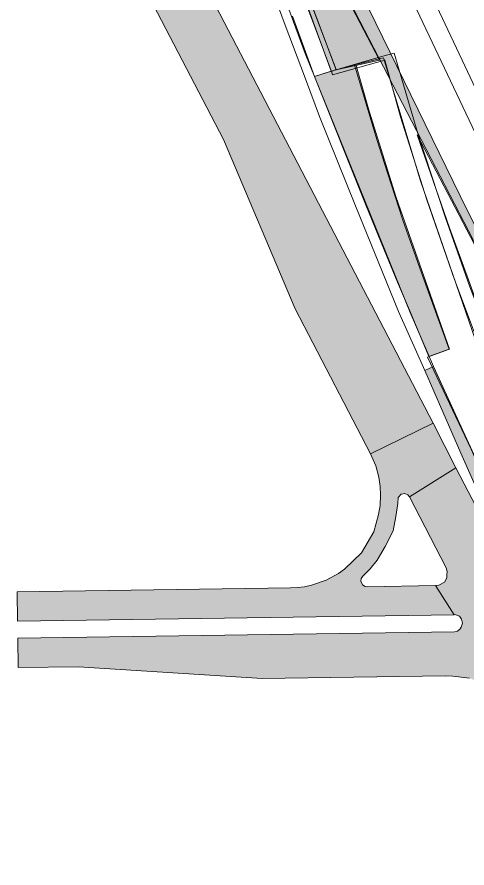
# Model space of a CAD drawing. Extents: x 2363427 to 2368559, y 6957299 to 6980140.
# Drawn here: x 2365596.43 to 2365612.99, y 6957584.05 to 6957615.39 of the extents above; entities that cross this region are included whole.
import ezdxf

# ---------------------------------------------------------------- set-up
doc = ezdxf.new("R2010")
doc.units = 0
doc.header["$LTSCALE"] = 5.6
for name, color, linetype, lineweight in [('10', 7, 'Continuous', 13), ('12', 7, 'Continuous', 13), ('13', 7, 'Continuous', 13), ('14', 7, 'Continuous', 13), ('9', 7, 'Continuous', 13)]:
    doc.layers.add(name, color=color, linetype=linetype, lineweight=lineweight)

msp = doc.modelspace()

# ---------------------------------------------------------------- hatches: boundary and pattern name
at = {"layer": '10'}
msp.add_hatch(color=256, dxfattribs=at).paths.add_polyline_path([(2365608.181, 6957613.439), (2365606.729, 6957617.303), (2365606.195, 6957618.77), (2365605.769, 6957619.997), (2365605.343, 6957621.197), (2365604.822, 6957622.678), (2365604.232, 6957624.412), (2365609.773, 6957613.793)])
at = {"layer": '12'}
for points in [[(2365608.169, 6957613.451), (2365607.153, 6957616.147), (2365606.229, 6957618.696), (2365606.111, 6957619.014), (2365605.328, 6957621.242), (2365605.235, 6957621.512), (2365604.832, 6957622.683), (2365604.518, 6957623.636), (2365603.375, 6957627.089), (2365603.231, 6957627.542), (2365602.395, 6957630.241), (2365601.64, 6957632.63), (2365600.764, 6957635.784), (2365600.015, 6957638.723), (2365599.076, 6957642.091), (2365598.143, 6957645.977), (2365597.519, 6957648.457), (2365597.167, 6957650.703), (2365597.023, 6957650.66), (2365597.821, 6957646.317), (2365598.163, 6957645.094), (2365598.406, 6957644.039), (2365599.225, 6957640.838), (2365600.506, 6957636), (2365601.728, 6957631.683), (2365603.221, 6957626.999), (2365603.3, 6957626.782), (2365603.655, 6957625.655), (2365604.233, 6957623.916), (2365604.704, 6957622.512), (2365604.842, 6957622.119), (2365605.402, 6957620.493), (2365605.822, 6957619.291), (2365606.222, 6957618.184), (2365606.62, 6957617.077), (2365607.269, 6957615.344), (2365608, 6957613.382)], [(2365628.463, 6957568.196), (2365626.524, 6957571.937), (2365624.453, 6957575.933), (2365620.311, 6957583.923), (2365618.24, 6957587.918), (2365616.743, 6957590.807), (2365615.462, 6957593.319), (2365614.008, 6957596.529), (2365612.761, 6957599.327), (2365611.434, 6957602.368), (2365611.754, 6957602.513), (2365615.219, 6957594.965), (2365616.425, 6957592.398), (2365628.854, 6957568.411)]]:
    msp.add_hatch(color=256, dxfattribs=at).paths.add_polyline_path(points)
at = {"layer": '13'}
msp.add_hatch(color=256, dxfattribs=at).paths.add_polyline_path([(2365607.374, 6957613.201), (2365609.258, 6957608.49), (2365609.942, 6957606.811), (2365610.431, 6957605.624), (2365610.911, 6957604.502), (2365611.592, 6957602.888), (2365612.34, 6957603.154), (2365611.317, 6957605.961), (2365610.633, 6957607.909), (2365610.062, 6957609.65), (2365609.669, 6957610.874), (2365608.844, 6957613.63), (2365608.001, 6957613.387)])
at = {"layer": '14'}
msp.add_hatch(color=256, dxfattribs=at).paths.add_polyline_path([(2365606.278, 6957622.056), (2365606.78, 6957619.625), (2365616.89, 6957600.094), (2365616.988, 6957599.91), (2365620.25, 6957593.629), (2365617.13, 6957599.936), (2365612.736, 6957608.798)])
at = {"layer": '9'}
for points in [[(2365596.579, 6957625.184), (2365604.028, 6957610.874), (2365606.662, 6957604.636), (2365609.437, 6957599.297), (2365611.749, 6957600.433), (2365603.748, 6957615.785), (2365598.738, 6957626.229), (2365597.933, 6957625.84)], [(2365596.428, 6957594.217), (2365606.492, 6957594.365), (2365606.753, 6957594.377), (2365607.013, 6957594.396), (2365607.273, 6957594.46), (2365607.807, 6957594.65), (2365608.259, 6957594.893), (2365608.484, 6957595.047), (2365609.103, 6957595.656), (2365609.56, 6957596.426), (2365609.732, 6957597.065), (2365609.798, 6957597.393), (2365609.81, 6957597.772), (2365609.796, 6957598.094), (2365609.745, 6957598.445), (2365609.63, 6957598.856), (2365609.437, 6957599.297), (2365611.749, 6957600.433), (2365612.582, 6957598.781), (2365610.87, 6957597.711), (2365610.818, 6957597.785), (2365610.708, 6957597.835), (2365610.567, 6957597.811), (2365610.459, 6957597.686), (2365610.44, 6957597.467), (2365610.368, 6957596.992), (2365610.268, 6957596.462), (2365609.978, 6957595.89), (2365609.69, 6957595.384), (2365609.426, 6957595.07), (2365609.159, 6957594.797), (2365609.096, 6957594.703), (2365609.079, 6957594.61), (2365609.146, 6957594.475), (2365609.237, 6957594.419), (2365609.315, 6957594.407), (2365611.834, 6957594.445), (2365612.516, 6957593.375), (2365596.444, 6957593.137)], [(2365610.87, 6957597.711), (2365612.582, 6957598.781), (2365614.687, 6957594.735), (2365614.733, 6957594.65), (2365614.817, 6957594.57), (2365614.916, 6957594.527), (2365616.272, 6957591.715), (2365616.1, 6957591.65), (2365616.011, 6957591.571), (2365615.95, 6957591.483), (2365615.915, 6957591.397), (2365615.9, 6957591.317), (2365615.898, 6957591.252), (2365615.905, 6957591.194), (2365615.92, 6957591.13), (2365615.948, 6957591.064), (2365614.419, 6957590.315), (2365614.114, 6957590.557), (2365613.629, 6957590.821), (2365613.089, 6957591.036), (2365612.475, 6957591.113), (2365612.197, 6957591.12), (2365605.448, 6957591.02), (2365598.69, 6957591.46), (2365596.469, 6957591.427), (2365596.453, 6957592.507), (2365612.53, 6957592.745), (2365612.642, 6957592.763), (2365612.738, 6957592.851), (2365612.781, 6957592.921), (2365612.825, 6957593.069), (2365612.785, 6957593.209), (2365612.711, 6957593.319), (2365612.543, 6957593.381), (2365612.516, 6957593.375), (2365611.834, 6957594.445), (2365611.949, 6957594.463), (2365612.163, 6957594.569), (2365612.249, 6957594.728), (2365612.251, 6957594.848), (2365612.263, 6957594.967), (2365612.226, 6957595.102)]]:
    msp.add_hatch(color=256, dxfattribs=at).paths.add_polyline_path(points)

# ---------------------------------------------------------------- linework, layer by layer
at = {"layer": '10'}
for points in [[(2365608.181, 6957613.439), (2365606.729, 6957617.303), (2365606.195, 6957618.77), (2365605.769, 6957619.997), (2365605.343, 6957621.197), (2365604.822, 6957622.678), (2365604.232, 6957624.412), (2365609.773, 6957613.793)], [(2365613.714, 6957603.863), (2365613.047, 6957605.702), (2365612.352, 6957607.617), (2365611.157, 6957611.046), (2365618.042, 6957597.876), (2365623.831, 6957586.726), (2365705.198, 6957430.172), (2365703.735, 6957429.475), (2365699.179, 6957438.26), (2365689.241, 6957457.363), (2365682.53, 6957469.105), (2365661.998, 6957508.583), (2365656.036, 6957519.486), (2365650.672, 6957528.41), (2365651.571, 6957529.071), (2365652.36, 6957529.498)]]:
    msp.add_lwpolyline(points, close=True, dxfattribs=at)
msp.add_lwpolyline([(2365635.241, 6957559.651), (2365632.726, 6957564.467), (2365629.219, 6957571.205), (2365624.668, 6957579.95), (2365619.38, 6957590.132), (2365618.676, 6957591.523), (2365617.656, 6957593.534), (2365616.236, 6957596.596), (2365615.314, 6957598.675), (2365613.874, 6957602.169), (2365613.307, 6957603.488), (2365611.274, 6957609.357), (2365609.918, 6957613.886), (2365608.901, 6957613.639), (2365609.394, 6957611.914), (2365610.38, 6957608.741), (2365612.348, 6957603.151), (2365611.532, 6957602.858), (2365613.141, 6957599.472), (2365614.748, 6957595.817), (2365616.425, 6957592.398), (2365635.145, 6957556.283)], dxfattribs=at)
at = {"layer": '12'}
for points in [[(2365605.263, 6957618.854), (2365607.032, 6957614.042), (2365610.898, 6957604.506), (2365611.754, 6957602.513), (2365611.434, 6957602.368), (2365610.475, 6957604.541), (2365608.891, 6957608.436), (2365607.56, 6957611.717), (2365607.046, 6957613.112), (2365606.265, 6957615.18), (2365604.779, 6957619.226)], [(2365606.62, 6957617.077), (2365607.269, 6957615.344), (2365608, 6957613.382), (2365608.169, 6957613.451), (2365607.153, 6957616.147)], [(2365626.66, 6957577.076), (2365622.518, 6957585.067), (2365618.954, 6957591.953), (2365617.178, 6957595.585), (2365616.312, 6957597.549), (2365615.178, 6957600.155), (2365613.92, 6957603.325), (2365613.095, 6957605.448), (2365612.192, 6957608.023), (2365611.175, 6957611.095), (2365610.314, 6957614.054), (2365609.887, 6957613.94), (2365608.001, 6957613.388), (2365608.043, 6957613.252), (2365609.964, 6957613.798), (2365610.542, 6957611.705), (2365611.514, 6957608.656), (2365612.531, 6957605.72), (2365613.487, 6957603.165), (2365614.912, 6957599.639), (2365615.834, 6957597.614), (2365619.38, 6957590.132), (2365625.833, 6957577.724)]]:
    msp.add_lwpolyline(points, dxfattribs=at)
msp.add_lwpolyline([(2365628.463, 6957568.196), (2365626.524, 6957571.937), (2365624.453, 6957575.933), (2365620.311, 6957583.923), (2365618.24, 6957587.918), (2365616.743, 6957590.807), (2365615.462, 6957593.319), (2365614.008, 6957596.529), (2365612.761, 6957599.327), (2365611.434, 6957602.368), (2365611.754, 6957602.513), (2365615.219, 6957594.965), (2365616.425, 6957592.398), (2365628.854, 6957568.411)], close=True, dxfattribs=at)
at = {"layer": '13'}
msp.add_lwpolyline([(2365606.565, 6957615.413), (2365607.374, 6957613.201), (2365607.997, 6957613.388), (2365605.348, 6957620.63)], dxfattribs=at)
msp.add_lwpolyline([(2365607.374, 6957613.201), (2365609.258, 6957608.49), (2365609.942, 6957606.811), (2365610.431, 6957605.624), (2365610.911, 6957604.502), (2365611.592, 6957602.888), (2365612.34, 6957603.154), (2365611.317, 6957605.961), (2365610.633, 6957607.909), (2365610.062, 6957609.65), (2365609.669, 6957610.874), (2365608.844, 6957613.63), (2365608.001, 6957613.387)], close=True, dxfattribs=at)
at = {"layer": '14'}
for points in [[(2365627.762, 6957581.529), (2365628.299, 6957581.831), (2365627.521, 6957583.505), (2365626.655, 6957585.35), (2365625.843, 6957587.138), (2365623.034, 6957594.139), (2365622.218, 6957593.756), (2365620.331, 6957597.818), (2365616.896, 6957605.109), (2365612.912, 6957613.588), (2365609.081, 6957621.714), (2365608.379, 6957623.204), (2365604.72, 6957630.512), (2365605.027, 6957628.572), (2365621.559, 6957593.677), (2365622.914, 6957590.814), (2365625.716, 6957585.282), (2365627.087, 6957582.698)], [(2365606.278, 6957622.056), (2365606.78, 6957619.625), (2365616.89, 6957600.094), (2365616.988, 6957599.91), (2365620.25, 6957593.629), (2365617.13, 6957599.936), (2365612.736, 6957608.798)]]:
    msp.add_lwpolyline(points, close=True, dxfattribs=at)
at = {"layer": '9'}
for points in [[(2365596.579, 6957625.184), (2365604.028, 6957610.874), (2365606.662, 6957604.636), (2365609.437, 6957599.297), (2365611.749, 6957600.433), (2365603.748, 6957615.785), (2365598.738, 6957626.229), (2365597.933, 6957625.84)], [(2365596.428, 6957594.217), (2365606.492, 6957594.365), (2365606.753, 6957594.377), (2365607.013, 6957594.396), (2365607.273, 6957594.46), (2365607.807, 6957594.65), (2365608.259, 6957594.893), (2365608.484, 6957595.047), (2365609.103, 6957595.656), (2365609.56, 6957596.426), (2365609.732, 6957597.065), (2365609.798, 6957597.393), (2365609.81, 6957597.772), (2365609.796, 6957598.094), (2365609.745, 6957598.445), (2365609.63, 6957598.856), (2365609.437, 6957599.297), (2365611.749, 6957600.433), (2365612.582, 6957598.781), (2365610.87, 6957597.711), (2365610.818, 6957597.785), (2365610.708, 6957597.835), (2365610.567, 6957597.811), (2365610.459, 6957597.686), (2365610.44, 6957597.467), (2365610.368, 6957596.992), (2365610.268, 6957596.462), (2365609.978, 6957595.89), (2365609.69, 6957595.384), (2365609.426, 6957595.07), (2365609.159, 6957594.797), (2365609.096, 6957594.703), (2365609.079, 6957594.61), (2365609.146, 6957594.475), (2365609.237, 6957594.419), (2365609.315, 6957594.407), (2365611.834, 6957594.445), (2365612.516, 6957593.375), (2365596.444, 6957593.137)]]:
    msp.add_lwpolyline(points, close=True, dxfattribs=at)
msp.add_lwpolyline([(2365613.089, 6957591.036), (2365612.475, 6957591.113), (2365612.197, 6957591.12), (2365605.448, 6957591.02), (2365598.69, 6957591.46), (2365596.469, 6957591.427), (2365596.453, 6957592.507), (2365612.53, 6957592.745), (2365612.642, 6957592.763), (2365612.738, 6957592.851), (2365612.781, 6957592.921), (2365612.825, 6957593.069), (2365612.785, 6957593.209), (2365612.711, 6957593.319), (2365612.543, 6957593.381), (2365612.516, 6957593.375), (2365611.834, 6957594.445), (2365611.949, 6957594.463), (2365612.163, 6957594.569), (2365612.249, 6957594.728), (2365612.251, 6957594.848), (2365612.263, 6957594.967), (2365612.226, 6957595.102), (2365610.87, 6957597.711), (2365612.582, 6957598.781), (2365614.687, 6957594.735)], dxfattribs=at)

doc.saveas('drawing.dxf')
